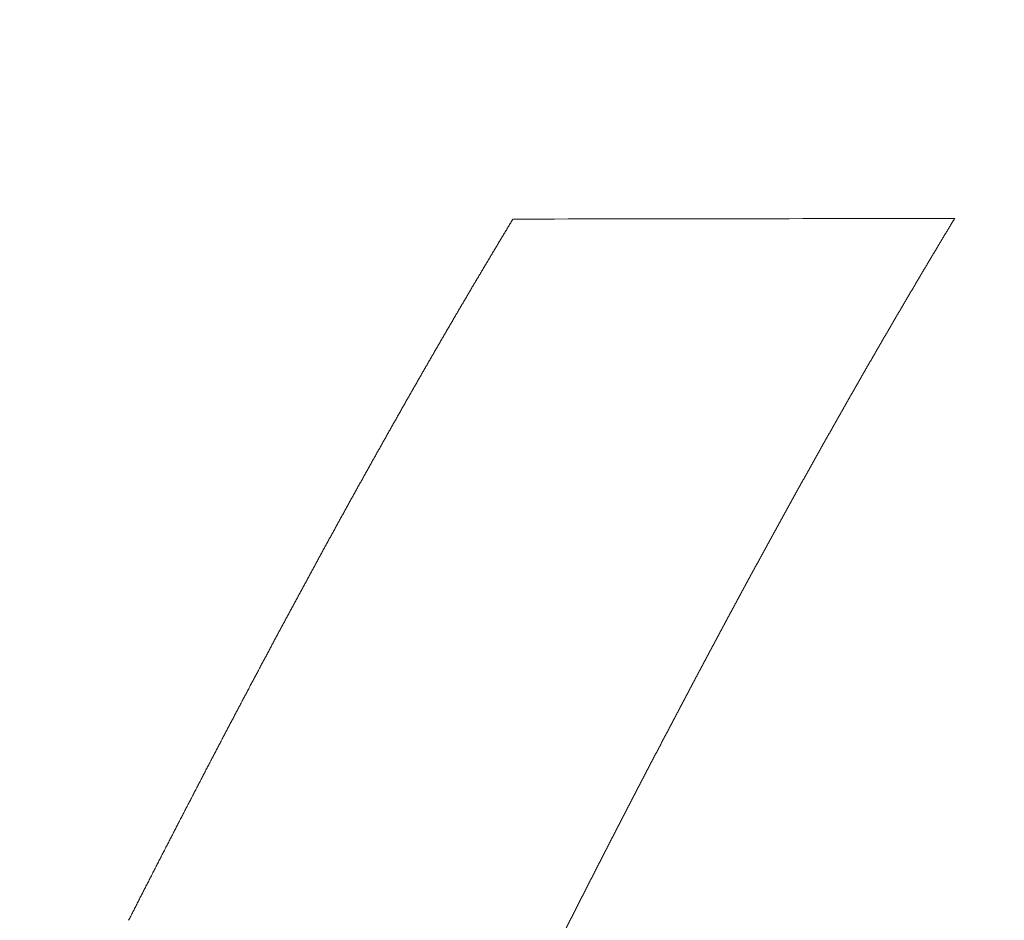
# Model space of a CAD drawing. Header units: millimetres. Extents: x 0 to 594, y 0 to 420.
# Tile 274 of 656: x 314.48 to 316.95, y 153.37 to 155.63. Entities that reach past the tile are written whole.
import ezdxf

# ---------------------------------------------------------------- set-up
doc = ezdxf.new("R2010")
doc.units = ezdxf.units.MM
doc.layers.add('1', color=7, linetype='Continuous', true_color=0xffffff)
doc.styles.add('Arial Unicode MS', font='txt')
doc.dimstyles.get("Standard").update_dxf_attribs({"dimtxt": 0.18, "dimasz": 0.18, "dimexe": 0.18, "dimexo": 0.0625, "dimgap": 0.09, "dimtad": 0, "dimtih": 1, "dimtoh": 1, "dimdec": 4, "dimzin": 0, "dimdsep": 46, "dimtxsty": 'Standard', "dimcen": 0.09, "dimadec": 0, "dimazin": 0, "dimtfac": 1, "dimtdec": 4, "dimtofl": 0, "dimtmove": 0, "dimatfit": 3, "dimfxl": 0, "dimtolj": 1, "dimtzin": 0, "dimarcsym": 0})

# ---------------------------------------------------------------- blocks, each defined once
blk = doc.blocks.new('_U1')
at = {"layer": '1', "color": 18, "lineweight": 13}
for p, q in [((87.8726, 155.5624), (87.8726, 93.0981)), ((368.6149, 120.7245), (368.6149, 93.0981)), ((87.8726, 95.0981), (199.5099, 95.0981)), ((368.6149, 95.0981), (256.9775, 95.0981))]:
    blk.add_line(p, q, dxfattribs=at)
at = {"layer": '1', "color": 18}
for points in [[(87.8726, 95.0981), (91.3726, 96.0359), (91.3726, 94.1602)], [(368.6149, 95.0981), (365.1149, 94.1602), (365.1149, 96.0359)]]:
    blk.add_solid(points, dxfattribs=at)
at = {"layer": '1', "color": 18, "linetype": 'Continuous', "lineweight": 13, "char_height": 2.5, "attachment_point": 7, "line_spacing_factor": 1.047437, "style": 'Arial Unicode MS'}
for s, insert in [('\\fArial Unicode MS|b0|i0;\\W1.0000;5.58', (201.1424, 93.2154)), ('\\fArial Unicode MS|b0|i0;\\W1.0000;DEFLATED TUBES LENGTH', (210.1898, 93.2154))]:
    blk.add_mtext(s, dxfattribs=dict(at, insert=insert))
blk = doc.blocks.new('_U5')
at = {"layer": '1', "color": 18, "lineweight": 13}
for p, q in [((368.2845, 138.212), (368.2845, 195.318)), ((252.7932, 193.318), (288.3083, 193.318)), ((368.2845, 193.318), (332.7694, 193.318))]:
    blk.add_line(p, q, dxfattribs=at)
at = {"layer": '1', "color": 18}
for points in [[(252.7932, 193.318), (256.2932, 194.2558), (256.2932, 192.3802)], [(368.2845, 193.318), (364.7845, 192.3802), (364.7845, 194.2558)]]:
    blk.add_solid(points, dxfattribs=at)
at = {"layer": '1', "color": 18, "linetype": 'Continuous', "lineweight": 13, "char_height": 2.5, "attachment_point": 7, "line_spacing_factor": 1.047437, "style": 'Arial Unicode MS'}
for s, insert in [('\\fArial Unicode MS|b0|i0;\\W1.0000;LCG (DRY WEIGHT)', (298.9882, 191.4353)), ('\\fArial Unicode MS|b0|i0;\\W1.0000;2.31', (289.9408, 191.4353))]:
    blk.add_mtext(s, dxfattribs=dict(at, insert=insert))
blk = doc.blocks.new('_U8')
at = {"layer": '1', "color": 18, "lineweight": 13}
for p, q in [((263.2897, 221.3525), (395.3924, 221.3525)), ((393.3924, 221.3525), (393.3924, 172.3548)), ((393.3924, 113.8098), (393.3924, 162.8074)), ((351.6063, 113.8098), (395.3924, 113.8098))]:
    blk.add_line(p, q, dxfattribs=at)
at = {"layer": '1', "color": 18}
for points in [[(393.3924, 221.3525), (394.3303, 217.8525), (392.4546, 217.8525)], [(393.3924, 113.8098), (392.4546, 117.3097), (394.3303, 117.3098)]]:
    blk.add_solid(points, dxfattribs=at)
at = {"layer": '1', "color": 18, "linetype": 'Continuous', "lineweight": 13, "char_height": 2.5, "attachment_point": 7, "rotation": 90, "line_spacing_factor": 1.047437, "style": 'Arial Unicode MS'}
for s, insert in [('\\fArial Unicode MS|b0|i0;\\W1.0000;LIFTING STROPS EYE*', (400.5645, 148.8001)), ('\\fArial Unicode MS|b0|i0;\\W1.0000;2.15', (395.5201, 164.4199))]:
    blk.add_mtext(s, dxfattribs=dict(at, insert=insert))
blk = doc.blocks.new('_U9')
at = {"layer": '1', "color": 18, "lineweight": 13}
for p, q in [((203.3786, 192.865), (47.9703, 192.865)), ((49.9703, 192.865), (49.9703, 158.4304)), ((49.9703, 113.5712), (49.9703, 148.883)), ((351.6296, 113.5712), (47.9703, 113.5712))]:
    blk.add_line(p, q, dxfattribs=at)
at = {"layer": '1', "color": 18}
for points in [[(49.9703, 192.865), (50.9082, 189.365), (49.0325, 189.365)], [(49.9703, 113.5712), (49.0325, 117.0712), (50.9082, 117.0712)]]:
    blk.add_solid(points, dxfattribs=at)
at = {"layer": '1', "color": 18, "linetype": 'Continuous', "lineweight": 13, "insert": (52.0981, 150.4955), "char_height": 2.5, "attachment_point": 7, "rotation": 90, "line_spacing_factor": 1.047437, "style": 'Arial Unicode MS'}
blk.add_mtext('\\fArial Unicode MS|b0|i0;\\W1.0000;1.59', dxfattribs=at)
blk = doc.blocks.new('_U10')
at = {"layer": '1', "color": 18, "lineweight": 13}
for p, q in [((100.9291, 177.3386), (56.1892, 177.3386)), ((58.1892, 177.3386), (58.1892, 150.2286)), ((58.1892, 113.5712), (58.1892, 140.6812)), ((351.6296, 113.5712), (56.1892, 113.5712))]:
    blk.add_line(p, q, dxfattribs=at)
at = {"layer": '1', "color": 18}
for points in [[(58.1892, 177.3386), (59.1271, 173.8386), (57.2514, 173.8386)], [(58.1892, 113.5712), (57.2514, 117.0712), (59.1271, 117.0712)]]:
    blk.add_solid(points, dxfattribs=at)
at = {"layer": '1', "color": 18, "linetype": 'Continuous', "lineweight": 13, "insert": (60.317, 142.2937), "char_height": 2.5, "attachment_point": 7, "rotation": 90, "line_spacing_factor": 1.047437, "style": 'Arial Unicode MS'}
blk.add_mtext('\\fArial Unicode MS|b0|i0;\\W1.0000;1.28', dxfattribs=at)
blk = doc.blocks.new('_U11')
at = {"layer": '1', "color": 18, "lineweight": 13}
for p, q in [((89.6332, 165.9155), (66.2931, 165.9155)), ((68.2931, 165.9155), (68.2931, 98.2238)), ((351.6296, 113.5712), (66.2931, 113.5712))]:
    blk.add_line(p, q, dxfattribs=at)
at = {"layer": '1', "color": 18}
for points in [[(68.2931, 165.9155), (69.231, 162.4155), (67.3553, 162.4155)], [(68.2931, 113.5712), (67.3553, 117.0712), (69.231, 117.0712)]]:
    blk.add_solid(points, dxfattribs=at)
at = {"layer": '1', "color": 18, "linetype": 'Continuous', "lineweight": 13, "char_height": 2.5, "attachment_point": 7, "rotation": 90, "line_spacing_factor": 1.047437, "style": 'Arial Unicode MS'}
for s, insert in [('\\fArial Unicode MS|b0|i0;\\W1.0000;1.05', (70.4208, 90.2889)), ('\\fArial Unicode MS|b0|i0;\\W1.0000;BOW DEFLATED ', (70.4208, 59.7732))]:
    blk.add_mtext(s, dxfattribs=dict(at, insert=insert))
blk = doc.blocks.new('_U13')
at = {"layer": '1', "color": 18, "lineweight": 13}
for p, q in [((252.7932, 158.3302), (383.5152, 158.3302)), ((381.5152, 158.3302), (381.5152, 140.8437)), ((381.5152, 113.8098), (381.5152, 131.2963)), ((351.6063, 113.8098), (383.5152, 113.8098))]:
    blk.add_line(p, q, dxfattribs=at)
at = {"layer": '1', "color": 18}
for points in [[(381.5152, 158.3302), (382.453, 154.8302), (380.5773, 154.8302)], [(381.5152, 113.8098), (380.5773, 117.3097), (382.453, 117.3098)]]:
    blk.add_solid(points, dxfattribs=at)
at = {"layer": '1', "color": 18, "linetype": 'Continuous', "lineweight": 13, "char_height": 2.5, "attachment_point": 7, "rotation": 90, "line_spacing_factor": 1.047437, "style": 'Arial Unicode MS'}
for s, insert in [('\\fArial Unicode MS|b0|i0;\\W1.0000;SINGLE POINT LIFT* EYE', (388.6872, 115.3789)), ('\\fArial Unicode MS|b0|i0;\\W1.0000;0.89', (383.6429, 132.9088))]:
    blk.add_mtext(s, dxfattribs=dict(at, insert=insert))

msp = doc.modelspace()

# ---------------------------------------------------------------- linework, layer by layer
at = {"layer": '1', "color": 155, "linetype": 'Continuous', "lineweight": 13}
for points, knots in [([(314.7577, 153.3697), (314.7595, 153.3732), (314.7631, 153.3804), (314.7686, 153.391), (314.774, 153.4017), (314.7794, 153.4123), (314.7848, 153.423), (314.7903, 153.4336), (314.7957, 153.4443), (314.8011, 153.4549), (314.8066, 153.4655), (314.812, 153.4761), (314.8174, 153.4867), (314.8229, 153.4973), (314.8283, 153.5079), (314.8337, 153.5184), (314.8391, 153.529), (314.8446, 153.5396), (314.85, 153.5501), (314.8554, 153.5607), (314.8608, 153.5712), (314.8663, 153.5817), (314.8717, 153.5923), (314.8771, 153.6028), (314.8825, 153.6133), (314.888, 153.6238), (314.8934, 153.6343), (314.8988, 153.6447), (314.9042, 153.6552), (314.9097, 153.6657), (314.9151, 153.6761), (314.9205, 153.6866), (314.9259, 153.697), (314.9313, 153.7075), (314.9368, 153.7179), (314.9422, 153.7283), (314.9476, 153.7387), (314.953, 153.7491), (314.9584, 153.7595), (314.9639, 153.7699), (314.9693, 153.7803), (314.9747, 153.7906), (314.9801, 153.801), (314.9855, 153.8114), (314.991, 153.8217), (314.9964, 153.832), (315.0018, 153.8424), (315.0072, 153.8527), (315.0126, 153.863), (315.0181, 153.8733), (315.0235, 153.8836), (315.0289, 153.8939), (315.0343, 153.9042), (315.0397, 153.9144), (315.0452, 153.9247), (315.0506, 153.9349), (315.056, 153.9452), (315.0614, 153.9554), (315.0668, 153.9656), (315.0723, 153.9759), (315.0777, 153.9861), (315.0831, 153.9963), (315.0885, 154.0065), (315.0939, 154.0167), (315.0994, 154.0268), (315.1048, 154.037), (315.1102, 154.0472), (315.1156, 154.0573), (315.121, 154.0675), (315.1265, 154.0776), (315.1319, 154.0877), (315.1373, 154.0978), (315.1427, 154.1079), (315.1481, 154.118), (315.1536, 154.1281), (315.159, 154.1382), (315.1644, 154.1483), (315.1698, 154.1584), (315.1753, 154.1684), (315.1807, 154.1785), (315.1861, 154.1885), (315.1915, 154.1985), (315.197, 154.2085), (315.2024, 154.2186), (315.2078, 154.2286), (315.2132, 154.2386), (315.2187, 154.2485), (315.2241, 154.2585), (315.2295, 154.2685), (315.2349, 154.2784), (315.2404, 154.2884), (315.2458, 154.2983), (315.2512, 154.3083), (315.2567, 154.3182), (315.2621, 154.3281), (315.2675, 154.338), (315.2729, 154.3479), (315.2784, 154.3578), (315.2838, 154.3677), (315.2892, 154.3775), (315.2947, 154.3874), (315.3001, 154.3973), (315.3055, 154.4071), (315.311, 154.4169), (315.3164, 154.4268), (315.3218, 154.4366), (315.3273, 154.4464), (315.3327, 154.4562), (315.3382, 154.466), (315.3436, 154.4757), (315.349, 154.4855), (315.3545, 154.4953), (315.3599, 154.505), (315.3654, 154.5148), (315.3708, 154.5245), (315.3762, 154.5342), (315.3817, 154.5439), (315.3871, 154.5536), (315.3926, 154.5633), (315.398, 154.573), (315.4035, 154.5827), (315.4089, 154.5924), (315.4144, 154.602), (315.4198, 154.6117), (315.4253, 154.6213), (315.4307, 154.6309), (315.4362, 154.6406), (315.4416, 154.6502), (315.4471, 154.6598), (315.4525, 154.6694), (315.458, 154.679), (315.4634, 154.6885), (315.4689, 154.6981), (315.4744, 154.7076), (315.4798, 154.7172), (315.4853, 154.7267), (315.4907, 154.7363), (315.4962, 154.7458), (315.5017, 154.7553), (315.5071, 154.7648), (315.5126, 154.7743), (315.5181, 154.7837), (315.5235, 154.7932), (315.529, 154.8027), (315.5345, 154.8121), (315.5399, 154.8216), (315.5454, 154.831), (315.5509, 154.8404), (315.5563, 154.8498), (315.5618, 154.8592), (315.5673, 154.8686), (315.5728, 154.878), (315.5783, 154.8874), (315.5837, 154.8967), (315.5892, 154.9061), (315.5947, 154.9154), (315.6002, 154.9248), (315.6057, 154.9341), (315.6111, 154.9434), (315.6166, 154.9527), (315.6221, 154.962), (315.6276, 154.9713), (315.6331, 154.9806), (315.6386, 154.9898), (315.6441, 154.9991), (315.6496, 155.0083), (315.6551, 155.0176), (315.6606, 155.0268), (315.6661, 155.036), (315.6716, 155.0452), (315.6771, 155.0544), (315.6826, 155.0636), (315.6881, 155.0728), (315.6936, 155.0819), (315.6991, 155.0911), (315.7046, 155.1002), (315.7101, 155.1094), (315.7156, 155.1185), (315.7193, 155.1246), (315.7211, 155.1276)], [0, 0, 0, 0, 0.00565, 0.011299, 0.016949, 0.022599, 0.028248, 0.033898, 0.039548, 0.045198, 0.050847, 0.056497, 0.062147, 0.067796, 0.073446, 0.079096, 0.084746, 0.090395, 0.096045, 0.101695, 0.107344, 0.112994, 0.118644, 0.124294, 0.129943, 0.135593, 0.141243, 0.146892, 0.152542, 0.158192, 0.163842, 0.169491, 0.175141, 0.180791, 0.18644, 0.19209, 0.19774, 0.20339, 0.209039, 0.214689, 0.220339, 0.225989, 0.231638, 0.237288, 0.242938, 0.248587, 0.254237, 0.259887, 0.265537, 0.271186, 0.276836, 0.282486, 0.288135, 0.293785, 0.299435, 0.305085, 0.310734, 0.316384, 0.322034, 0.327683, 0.333333, 0.338983, 0.344633, 0.350282, 0.355932, 0.361582, 0.367231, 0.372881, 0.378531, 0.384181, 0.38983, 0.39548, 0.40113, 0.40678, 0.412429, 0.418079, 0.423729, 0.429379, 0.435028, 0.440678, 0.446328, 0.451978, 0.457627, 0.463277, 0.468927, 0.474577, 0.480226, 0.485876, 0.491526, 0.497176, 0.502825, 0.508475, 0.514125, 0.519775, 0.525424, 0.531074, 0.536724, 0.542374, 0.548023, 0.553673, 0.559323, 0.564973, 0.570622, 0.576272, 0.581922, 0.587572, 0.593221, 0.598871, 0.604521, 0.610171, 0.61582, 0.62147, 0.62712, 0.632769, 0.638419, 0.644069, 0.649719, 0.655368, 0.661018, 0.666668, 0.672318, 0.677967, 0.683617, 0.689267, 0.694917, 0.700566, 0.706216, 0.711866, 0.717515, 0.723165, 0.728815, 0.734465, 0.740114, 0.745764, 0.751414, 0.757063, 0.762713, 0.768363, 0.774012, 0.779662, 0.785312, 0.790962, 0.796611, 0.802261, 0.807911, 0.81356, 0.81921, 0.82486, 0.830509, 0.836159, 0.841809, 0.847458, 0.853108, 0.858758, 0.864407, 0.870057, 0.875707, 0.881357, 0.887006, 0.892656, 0.898306, 0.903955, 0.909605, 0.915255, 0.920904, 0.926554, 0.932204, 0.937853, 0.943503, 0.949153, 0.954802, 0.960452, 0.966102, 0.971751, 0.977401, 0.983051, 0.988701, 0.99435, 1, 1, 1, 1]), ([(316.8286, 155.1292), (316.8269, 155.1264), (316.8235, 155.1208), (316.8184, 155.1123), (316.8133, 155.1039), (316.8081, 155.0954), (316.803, 155.0869), (316.7979, 155.0784), (316.7928, 155.07), (316.7877, 155.0615), (316.7826, 155.0529), (316.7776, 155.0444), (316.7725, 155.0359), (316.7674, 155.0274), (316.7623, 155.0188), (316.7572, 155.0103), (316.7521, 155.0017), (316.747, 154.9931), (316.7419, 154.9845), (316.7368, 154.976), (316.7317, 154.9674), (316.7267, 154.9588), (316.7216, 154.9501), (316.7165, 154.9415), (316.7114, 154.9329), (316.7063, 154.9242), (316.7012, 154.9156), (316.6962, 154.9069), (316.6911, 154.8983), (316.686, 154.8896), (316.6809, 154.8809), (316.6759, 154.8722), (316.6708, 154.8635), (316.6657, 154.8548), (316.6606, 154.8461), (316.6556, 154.8374), (316.6505, 154.8287), (316.6454, 154.8199), (316.6404, 154.8112), (316.6353, 154.8024), (316.6302, 154.7937), (316.6252, 154.7849), (316.6201, 154.7761), (316.615, 154.7673), (316.61, 154.7585), (316.6049, 154.7497), (316.5998, 154.7409), (316.5948, 154.7321), (316.5897, 154.7233), (316.5847, 154.7144), (316.5796, 154.7056), (316.5745, 154.6967), (316.5695, 154.6879), (316.5644, 154.679), (316.5594, 154.6701), (316.5543, 154.6612), (316.5493, 154.6523), (316.5442, 154.6434), (316.5392, 154.6345), (316.5341, 154.6256), (316.5291, 154.6167), (316.524, 154.6078), (316.519, 154.5988), (316.5139, 154.5899), (316.5089, 154.5809), (316.5038, 154.5719), (316.4988, 154.563), (316.4937, 154.554), (316.4887, 154.545), (316.4836, 154.536), (316.4786, 154.527), (316.4735, 154.518), (316.4685, 154.509), (316.4635, 154.4999), (316.4584, 154.4909), (316.4534, 154.4819), (316.4483, 154.4728), (316.4433, 154.4637), (316.4383, 154.4547), (316.4332, 154.4456), (316.4282, 154.4365), (316.4232, 154.4274), (316.4181, 154.4183), (316.4131, 154.4092), (316.408, 154.4001), (316.403, 154.391), (316.398, 154.3818), (316.3929, 154.3727), (316.3879, 154.3636), (316.3829, 154.3544), (316.3778, 154.3452), (316.3728, 154.3361), (316.3678, 154.3269), (316.3627, 154.3177), (316.3577, 154.3085), (316.3527, 154.2993), (316.3477, 154.2901), (316.3426, 154.2809), (316.3376, 154.2717), (316.3326, 154.2624), (316.3275, 154.2532), (316.3225, 154.244), (316.3175, 154.2347), (316.3125, 154.2254), (316.3074, 154.2162), (316.3024, 154.2069), (316.2974, 154.1976), (316.2924, 154.1883), (316.2873, 154.179), (316.2823, 154.1697), (316.2773, 154.1604), (316.2723, 154.1511), (316.2672, 154.1418), (316.2622, 154.1324), (316.2572, 154.1231), (316.2522, 154.1137), (316.2471, 154.1044), (316.2421, 154.095), (316.2371, 154.0856), (316.2321, 154.0762), (316.227, 154.0669), (316.222, 154.0575), (316.217, 154.0481), (316.212, 154.0386), (316.207, 154.0292), (316.2019, 154.0198), (316.1969, 154.0104), (316.1919, 154.0009), (316.1869, 153.9915), (316.1819, 153.982), (316.1768, 153.9726), (316.1718, 153.9631), (316.1668, 153.9536), (316.1618, 153.9441), (316.1568, 153.9346), (316.1517, 153.9251), (316.1467, 153.9156), (316.1417, 153.9061), (316.1367, 153.8966), (316.1317, 153.8871), (316.1266, 153.8775), (316.1216, 153.868), (316.1166, 153.8585), (316.1116, 153.8489), (316.1066, 153.8393), (316.1015, 153.8298), (316.0965, 153.8202), (316.0915, 153.8106), (316.0865, 153.801), (316.0815, 153.7914), (316.0764, 153.7818), (316.0714, 153.7722), (316.0664, 153.7626), (316.0614, 153.753), (316.0564, 153.7433), (316.0513, 153.7337), (316.0463, 153.724), (316.0413, 153.7144), (316.0363, 153.7047), (316.0313, 153.6951), (316.0262, 153.6854), (316.0212, 153.6757), (316.0162, 153.666), (316.0112, 153.6563), (316.0062, 153.6466), (316.0011, 153.6369), (315.9961, 153.6272), (315.9911, 153.6175), (315.9861, 153.6077), (315.9811, 153.598), (315.976, 153.5883), (315.971, 153.5785), (315.966, 153.5688), (315.961, 153.559), (315.9559, 153.5492), (315.9509, 153.5394), (315.9459, 153.5297), (315.9409, 153.5199), (315.9375, 153.5133), (315.9359, 153.5101)], [0, 0, 0, 0, 0.00565, 0.011299, 0.016949, 0.022599, 0.028249, 0.033898, 0.039548, 0.045198, 0.050847, 0.056497, 0.062147, 0.067797, 0.073446, 0.079096, 0.084746, 0.090395, 0.096045, 0.101695, 0.107344, 0.112994, 0.118644, 0.124293, 0.129943, 0.135593, 0.141243, 0.146892, 0.152542, 0.158192, 0.163841, 0.169491, 0.175141, 0.18079, 0.18644, 0.19209, 0.197739, 0.203389, 0.209039, 0.214689, 0.220338, 0.225988, 0.231638, 0.237287, 0.242937, 0.248587, 0.254236, 0.259886, 0.265536, 0.271186, 0.276835, 0.282485, 0.288135, 0.293784, 0.299434, 0.305084, 0.310734, 0.316383, 0.322033, 0.327683, 0.333332, 0.338982, 0.344632, 0.350282, 0.355931, 0.361581, 0.367231, 0.372881, 0.37853, 0.38418, 0.38983, 0.395479, 0.401129, 0.406779, 0.412429, 0.418078, 0.423728, 0.429378, 0.435028, 0.440677, 0.446327, 0.451977, 0.457627, 0.463276, 0.468926, 0.474576, 0.480226, 0.485875, 0.491525, 0.497175, 0.502825, 0.508474, 0.514124, 0.519774, 0.525424, 0.531073, 0.536723, 0.542373, 0.548022, 0.553672, 0.559322, 0.564972, 0.570621, 0.576271, 0.581921, 0.587571, 0.59322, 0.59887, 0.60452, 0.61017, 0.615819, 0.621469, 0.627119, 0.632769, 0.638418, 0.644068, 0.649718, 0.655368, 0.661017, 0.666667, 0.672317, 0.677966, 0.683616, 0.689266, 0.694916, 0.700565, 0.706215, 0.711865, 0.717514, 0.723164, 0.728814, 0.734464, 0.740113, 0.745763, 0.751413, 0.757062, 0.762712, 0.768362, 0.774012, 0.779661, 0.785311, 0.790961, 0.79661, 0.80226, 0.80791, 0.813559, 0.819209, 0.824859, 0.830509, 0.836158, 0.841808, 0.847458, 0.853107, 0.858757, 0.864407, 0.870057, 0.875706, 0.881356, 0.887006, 0.892655, 0.898305, 0.903955, 0.909605, 0.915254, 0.920904, 0.926554, 0.932203, 0.937853, 0.943503, 0.949153, 0.954802, 0.960452, 0.966102, 0.971751, 0.977401, 0.983051, 0.988701, 0.99435, 1, 1, 1, 1]), ([(315.9359, 153.5101), (315.9342, 153.5068), (315.9308, 153.5003), (315.9258, 153.4905), (315.9208, 153.4806), (315.9158, 153.4708), (315.9108, 153.461), (315.9058, 153.4511), (315.9008, 153.4413), (315.8958, 153.4314), (315.8908, 153.4216), (315.8858, 153.4117), (315.8807, 153.4018), (315.8757, 153.3919), (315.8707, 153.382), (315.8657, 153.3722), (315.8606, 153.3623), (315.8556, 153.3524), (315.8505, 153.3425), (315.8454, 153.3326), (315.8403, 153.3227), (315.8369, 153.3161), (315.8352, 153.3128)], [0, 0, 0, 0, 0.05, 0.1, 0.15, 0.2, 0.250001, 0.300001, 0.350001, 0.400001, 0.450002, 0.500002, 0.550002, 0.600002, 0.650002, 0.700002, 0.750001, 0.800001, 0.850001, 0.9, 0.95, 1, 1, 1, 1])]:
    msp.add_open_spline(points, degree=3, knots=knots, dxfattribs=at)
msp.add_open_spline([(315.7211, 155.1276), (315.9057, 155.1279), (316.2749, 155.1284), (316.644, 155.129), (316.8286, 155.1292)], degree=3, dxfattribs=at)

# ---------------------------------------------------------------- dimensions: what is measured, and where the dimension line sits
at = {"layer": '1', "color": 18, "linetype": 'Continuous', "lineweight": 13}
for base, p1, p2, text, picture, middle in [((252.7932, 193.318), (368.2845, 138.212), (252.7932, 221.3525), ' <> \\fArial Unicode MS|b0|i0;\\C18;{\\H1.00x;\\fArial Unicode MS|b0|i0;LCG (DRY WEIGHT)\\fArial Unicode MS|b0|i0;}\\C18;', '_U5', (310.5389, 193.318)), ((368.6149, 95.0981), (87.8726, 155.5624), (368.6149, 120.7245), ' <> \\fArial Unicode MS|b0|i0;\\C18;{\\H1.00x;\\fArial Unicode MS|b0|i0;DEFLATED TUBES LENGTH\\fArial Unicode MS|b0|i0;}\\C18;', '_U1', (228.2437, 95.0981))]:
    dim = msp.add_linear_dim(base=base, p1=p1, p2=p2, text=text, dimstyle='Standard', override={"dimtxt": 2.5, "dimasz": 3.5, "dimexe": 2, "dimexo": 0, "dimgap": 1.5, "dimtih": 0, "dimtoh": 0, "dimdec": 2, "dimlfac": 0.02, "dimzin": 8, "dimdsep": 46, "dimlunit": 2, "dimtxsty": 'Arial Unicode MS', "dimsah": 1, "dimse1": 0, "dimse2": 0, "dimsd1": 0, "dimsd2": 0, "dimclrd": 18, "dimclre": 18, "dimclrt": 18, "dimtol": 0, "dimtm": -0.1, "dimtfac": 1.4, "dimtdec": 2, "dimtofl": 1, "dimtmove": 0, "dimtzin": 8, "dimlwd": 13, "dimlwe": 13}, dxfattribs=at)
    dim.commit()
    dim.dimension.update_dxf_attribs({"geometry": picture, "text_midpoint": middle, "dimtype": 160})
for base, p1, p2, text, override, picture, middle in [((393.3924, 113.8098), (252.7932, 221.3525), (351.6063, 113.8098), ' <> \\P\\fArial Unicode MS|b0|i0;\\C18;{\\H1.00x;\\fArial Unicode MS|b0|i0;LIFTING STROPS EYE*\\fArial Unicode MS|b0|i0;}\\C18;', {"dimtxt": 2.5, "dimasz": 3.5, "dimexe": 2, "dimexo": 0, "dimgap": 1.5, "dimtih": 0, "dimtoh": 0, "dimdec": 2, "dimlfac": 0.02, "dimzin": 8, "dimdsep": 46, "dimlunit": 2, "dimtxsty": 'Arial Unicode MS', "dimsah": 1, "dimse1": 0, "dimse2": 0, "dimsd1": 0, "dimsd2": 0, "dimclrd": 18, "dimclre": 18, "dimclrt": 18, "dimtol": 0, "dimtm": -0.1, "dimtfac": 1.4, "dimtdec": 2, "dimtofl": 1, "dimtmove": 0, "dimtzin": 8, "dimlwd": 13, "dimlwe": 13}, '_U8', (393.3924, 167.5811)), ((68.2931, 165.9155), (351.6296, 113.5712), (89.6332, 165.9155), '\\fArial Unicode MS|b0|i0;\\C18;{\\H1.00x;\\fArial Unicode MS|b0|i0;BOW DEFLATED \\fArial Unicode MS|b0|i0;}\\C18; <> ', {"dimtxt": 2.5, "dimasz": 3.5, "dimexe": 2, "dimexo": 0, "dimgap": 1.5, "dimtih": 0, "dimtoh": 0, "dimdec": 2, "dimlfac": 0.02, "dimzin": 8, "dimdsep": 46, "dimlunit": 2, "dimtxsty": 'Arial Unicode MS', "dimsah": 1, "dimse1": 0, "dimse2": 0, "dimsd1": 0, "dimsd2": 0, "dimclrd": 18, "dimclre": 18, "dimclrt": 18, "dimtol": 0, "dimtm": -0.1, "dimtfac": 1.4, "dimtdec": 2, "dimtofl": 1, "dimtmove": 0, "dimtzin": 8, "dimlwd": 13, "dimlwe": 13}, '_U11', (68.2931, 78.1922)), ((381.5152, 158.3302), (351.6063, 113.8098), (252.7932, 158.3302), ' <> \\P\\fArial Unicode MS|b0|i0;\\C18;{\\H1.00x;\\fArial Unicode MS|b0|i0;SINGLE POINT LIFT* EYE\\fArial Unicode MS|b0|i0;}\\C18;', {"dimtxt": 2.5, "dimasz": 3.5, "dimexe": 2, "dimexo": 0, "dimgap": 1.5, "dimtih": 0, "dimtoh": 0, "dimdec": 2, "dimlfac": 0.02, "dimdsep": 46, "dimlunit": 2, "dimtxsty": 'Arial Unicode MS', "dimsah": 1, "dimse1": 0, "dimse2": 0, "dimsd1": 0, "dimsd2": 0, "dimclrd": 18, "dimclre": 18, "dimclrt": 18, "dimtol": 0, "dimtm": -0.1, "dimtfac": 1.4, "dimtdec": 2, "dimtofl": 1, "dimtmove": 0, "dimlwd": 13, "dimlwe": 13}, '_U13', (381.5152, 136.07))]:
    dim = msp.add_linear_dim(base=base, p1=p1, p2=p2, angle=90, text=text, dimstyle='Standard', override=override, dxfattribs=at)
    dim.commit()
    dim.dimension.update_dxf_attribs({"geometry": picture, "text_midpoint": middle, "dimtype": 160})
for base, p1, p2, picture, middle in [((49.9703, 113.5712), (203.3786, 192.865), (351.6296, 113.5712), '_U9', (49.9703, 153.6567)), ((58.1892, 177.3386), (351.6296, 113.5712), (100.9291, 177.3386), '_U10', (58.1892, 145.4549))]:
    dim = msp.add_linear_dim(base=base, p1=p1, p2=p2, angle=90, dimstyle='Standard', override={"dimtxt": 2.5, "dimasz": 3.5, "dimexe": 2, "dimexo": 0, "dimgap": 1.5, "dimtih": 0, "dimtoh": 0, "dimdec": 2, "dimlfac": 0.02, "dimzin": 8, "dimdsep": 46, "dimlunit": 2, "dimtxsty": 'Arial Unicode MS', "dimsah": 1, "dimse1": 0, "dimse2": 0, "dimsd1": 0, "dimsd2": 0, "dimclrd": 18, "dimclre": 18, "dimclrt": 18, "dimtol": 0, "dimtm": -0.1, "dimtfac": 1.4, "dimtdec": 2, "dimtofl": 1, "dimtmove": 0, "dimtzin": 8, "dimlwd": 13, "dimlwe": 13}, dxfattribs=at)
    dim.commit()
    dim.dimension.update_dxf_attribs({"geometry": picture, "text_midpoint": middle, "dimtype": 160})

doc.saveas('drawing.dxf')
